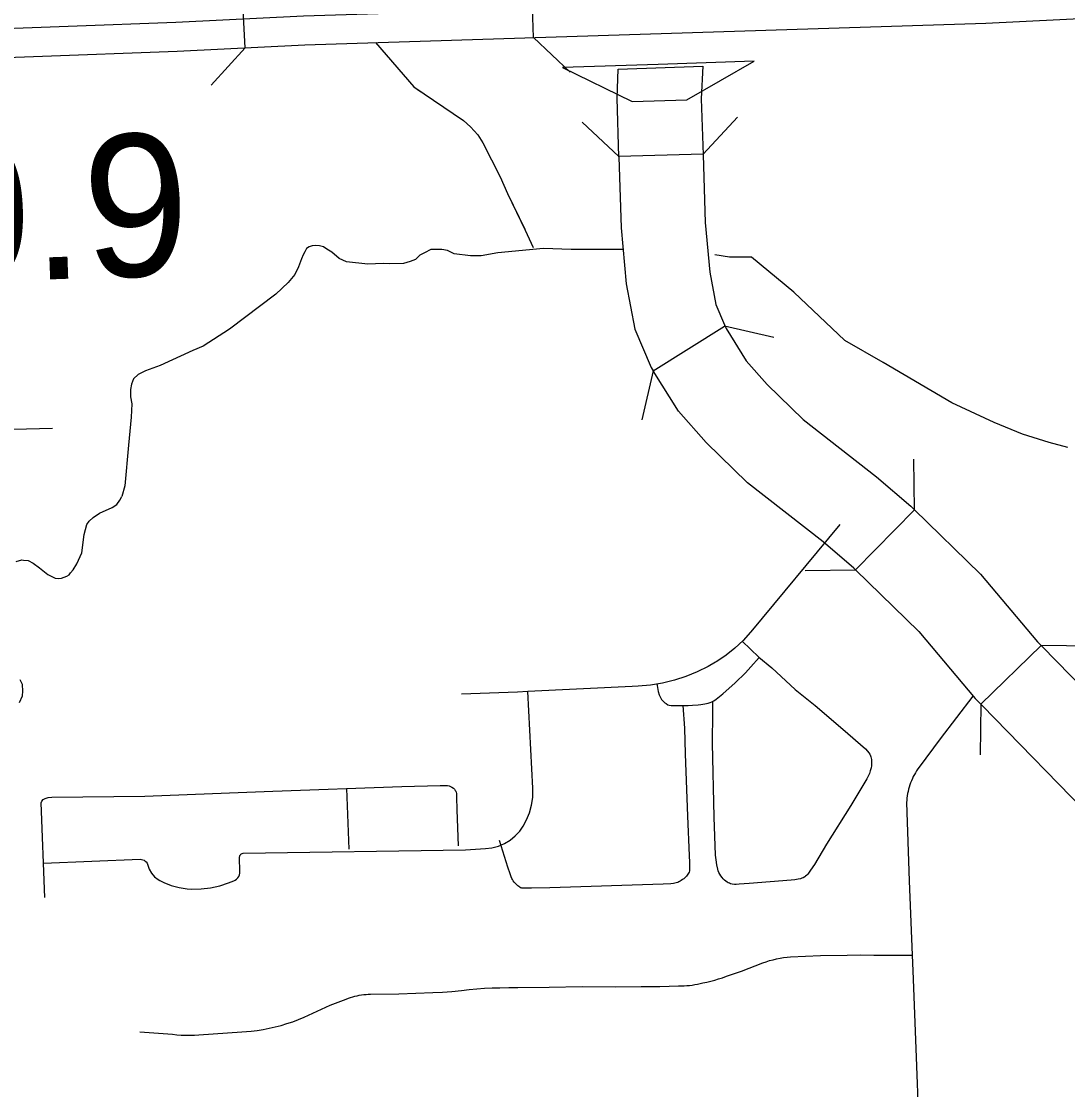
# Model space of a CAD drawing. Extents: x 309348 to 309445, y 336383 to 336484.
# Drawn here: x 309349.004 to 309349.625, y 336396.912 to 336397.547 of the extents above; entities that cross this region are included whole.
import ezdxf

# ---------------------------------------------------------------- set-up
doc = ezdxf.new("R2010")
doc.units = 0
doc.layers.add('R_Annotation', color=7, linetype='Continuous')

msp = doc.modelspace()

# ---------------------------------------------------------------- linework, layer by layer
at = {"layer": 'R_Annotation'}
for p, q in [((309349.30796, 336397.53771), (309349.30604, 336397.5977)), ((309349.1366, 336397.53161), (309349.13364, 336397.59156)), ((309349.38214, 336397.52178), (309349.32513, 336397.51986)), ((309349.43915, 336397.52371), (309349.38214, 336397.52178)), ((309349.39907, 336397.50073), (309349.43915, 336397.52371)), ((309349.32513, 336397.51986), (309349.36668, 336397.49964)), ((309349.35838, 336397.51899), (309349.40851, 336397.52068)), ((309349.36668, 336397.49964), (309349.39907, 336397.50073)), ((309349.40871, 336397.46848), (309349.35872, 336397.46695)), ((309349.38372, 336397.46771), (309349.38372, 336397.46771)), ((309349.37914, 336397.33967), (309349.42157, 336397.36617)), ((309349.40036, 336397.35292), (309349.40036, 336397.35292)), ((309349.5343, 336397.25702), (309349.49935, 336397.22124)), ((309349.51682, 336397.23913), (309349.51682, 336397.23913)), ((309349.57386, 336397.1414), (309349.60966, 336397.17633)), ((309349.59176, 336397.15887), (309349.59176, 336397.15887)), ((309349.19684, 336397.09132), (309349.19828, 336397.05524))]:
    msp.add_line(p, q, dxfattribs=at)
for points in [[(309352.68924, 336397.68608), (309352.18772, 336397.66312), (309351.11791, 336397.62095), (309350.58071, 336397.60206), (309349.684, 336397.56863), (309349.57612, 336397.56331), (309349.17137, 336397.55035), (309349.09552, 336397.54661), (309348.8394, 336397.53718), (309348.6897, 336397.533), (309348.50503, 336397.53094), (309348.44122, 336397.53493), (309348.39553, 336397.54126), (309348.33866, 336397.55143), (309348.24858, 336397.57152), (309348.20362, 336397.58569), (309348.17476, 336397.59634), (309348.09537, 336397.62905)], [(309348.08332, 336397.61604), (309348.09123, 336397.61237), (309348.16858, 336397.58049), (309348.19812, 336397.56959), (309348.24417, 336397.55508), (309348.33531, 336397.53476), (309348.39287, 336397.52446), (309348.43952, 336397.518), (309348.5046, 336397.51393), (309348.69003, 336397.516), (309348.83995, 336397.52018), (309349.09625, 336397.52962), (309349.17207, 336397.53336), (309349.57681, 336397.54631), (309349.68473, 336397.55164), (309350.58133, 336397.58507), (309351.11854, 336397.60396), (309352.18844, 336397.64613), (309352.6902, 336397.6691)], [(309349.21406, 336397.5347), (309349.23684, 336397.50836), (309349.26643, 336397.48843), (309349.27058, 336397.48474), (309349.27488, 336397.47997), (309349.2778, 336397.4752), (309349.28825, 336397.45491), (309349.29255, 336397.44507), (309349.303, 336397.42324), (309349.30776, 336397.41294)], [(309349.21406, 336397.5347), (309349.23684, 336397.50836), (309349.24081, 336397.50568)], [(309349.30796, 336397.53771), (309349.32985, 336397.51718)], [(309349.11645, 336397.50937), (309349.1366, 336397.53161)], [(309349.35873, 336397.46673), (309349.35766, 336397.50159), (309349.35838, 336397.51899)], [(309349.40851, 336397.52068), (309349.40771, 336397.50132), (309349.40873, 336397.46797)], [(309349.26271, 336397.49093), (309349.26643, 336397.48843), (309349.27058, 336397.48474), (309349.27488, 336397.47997), (309349.2778, 336397.4752), (309349.28825, 336397.45491), (309349.29255, 336397.44507), (309349.30275, 336397.42377)], [(309349.40871, 336397.46848), (309349.42927, 336397.49034)], [(309349.33686, 336397.48751), (309349.35872, 336397.46695)], [(309349.35873, 336397.46673), (309349.36001, 336397.42465), (309349.36314, 336397.39131), (309349.3682, 336397.36438), (309349.37795, 336397.34158), (309349.37917, 336397.33963)], [(309349.40873, 336397.46797), (309349.40996, 336397.42775), (309349.41272, 336397.39828), (309349.41634, 336397.37901), (309349.42153, 336397.36688)], [(309349.36122, 336397.41176), (309349.33041, 336397.41176), (309349.31389, 336397.41233), (309349.28683, 336397.40976), (309349.27686, 336397.40805), (309349.27059, 336397.40805), (309349.26091, 336397.40919), (309349.25692, 336397.41119), (309349.2535, 336397.41176), (309349.24923, 336397.41176), (309349.24695, 336397.41176), (309349.24324, 336397.40976), (309349.2404, 336397.40834), (309349.23783, 336397.40577), (309349.2347, 336397.40463), (309349.23071, 336397.40349), (309349.22217, 336397.40321), (309349.21875, 336397.40349), (309349.20963, 336397.40292), (309349.19681, 336397.40435), (309349.19254, 336397.40634), (309349.18821, 336397.41016), (309349.18524, 336397.41197), (309349.18317, 336397.41327), (309349.18084, 336397.41391), (309349.17825, 336397.41417), (309349.17656, 336397.41391), (309349.17475, 336397.41327), (309349.1732, 336397.41236), (309349.17203, 336397.41042), (309349.17113, 336397.4086), (309349.17009, 336397.40614), (309349.16841, 336397.40148), (309349.16608, 336397.39695), (309349.16219, 336397.39215), (309349.15481, 336397.38516), (309349.12737, 336397.36431), (309349.1117, 336397.3542), (309349.10549, 336397.35174), (309349.0862, 336397.3428), (309349.07739, 336397.3397), (309349.07299, 336397.33736), (309349.0704, 336397.33477), (309349.06911, 336397.33167), (309349.06859, 336397.32856), (309349.06859, 336397.32415), (309349.06937, 336397.32001), (309349.06885, 336397.31198), (309349.0673, 336397.2954), (309349.06522, 336397.27131), (309349.06341, 336397.26483)], [(309349.62552, 336397.29406), (309349.61441, 336397.29691), (309349.59846, 336397.30204), (309349.58165, 336397.30888), (309349.55659, 336397.32056), (309349.51585, 336397.3445), (309349.49306, 336397.35761), (309349.46264, 336397.38637), (309349.4375, 336397.40717), (309349.42441, 336397.40722), (309349.41577, 336397.4086)], [(309349.42153, 336397.36688), (309349.42242, 336397.3648), (309349.43443, 336397.34556), (309349.44687, 336397.33144), (309349.46813, 336397.31068), (309349.51184, 336397.27658), (309349.53213, 336397.25914), (309349.53409, 336397.25722)], [(309349.45081, 336397.35941), (309349.42157, 336397.36617)], [(309349.37914, 336397.33967), (309349.37239, 336397.31043)], [(309349.49935, 336397.22124), (309349.49831, 336397.22225), (309349.48014, 336397.23788), (309349.43517, 336397.27296), (309349.41058, 336397.29697), (309349.39418, 336397.31559), (309349.37917, 336397.33963)], [(309348.98307, 336397.30458), (309349.02211, 336397.30543)], [(309349.5343, 336397.25702), (309349.53394, 336397.28703)], [(309349.06043, 336397.26023), (309349.06216, 336397.26282), (309349.06341, 336397.26483)], [(309349.0005, 336397.22618), (309349.00395, 336397.22722), (309349.00499, 336397.22705), (309349.00775, 336397.22687), (309349.01069, 336397.22532), (309349.01449, 336397.22255), (309349.01932, 336397.21858), (309349.02381, 336397.21633), (309349.02571, 336397.21616), (309349.02761, 336397.21633), (309349.03072, 336397.21754), (309349.03211, 336397.21841), (309349.0328, 336397.21962), (309349.03452, 336397.22134), (309349.0366, 336397.22497), (309349.03971, 336397.23137), (309349.04109, 336397.24226), (309349.04264, 336397.24831), (309349.04402, 336397.25021), (309349.04644, 336397.25245), (309349.05007, 336397.25505), (309349.05767, 336397.25833), (309349.06043, 336397.26023)], [(309349.53409, 336397.25722), (309349.5735, 336397.21873), (309349.60749, 336397.17856), (309349.61005, 336397.17593)], [(309349.49001, 336397.24829), (309349.43704, 336397.18443), (309349.43693, 336397.18431), (309349.43248, 336397.17937), (309349.42764, 336397.17481), (309349.42247, 336397.17064), (309349.41697, 336397.1669), (309349.41614, 336397.16639), (309349.41181, 336397.1639), (309349.40531, 336397.16068), (309349.39859, 336397.15795), (309349.39168, 336397.15572), (309349.38464, 336397.15399), (309349.37748, 336397.15279), (309349.37026, 336397.15211), (309349.36657, 336397.15197), (309349.30468, 336397.14892)], [(309349.46934, 336397.22089), (309349.49935, 336397.22124)], [(309349.49935, 336397.22124), (309349.53685, 336397.18461), (309349.57045, 336397.1449), (309349.57449, 336397.14077)], [(309349.43203, 336397.17887), (309349.44183, 336397.16937), (309349.44963, 336397.16316), (309349.46351, 336397.15018), (309349.47526, 336397.14068), (309349.4917, 336397.12667), (309349.50516, 336397.11487), (309349.50645, 336397.11347), (309349.5072, 336397.11245), (309349.50784, 336397.11165), (309349.50822, 336397.11084), (309349.50849, 336397.11015), (309349.5087, 336397.1094), (309349.50875, 336397.10854), (309349.50886, 336397.10773), (309349.50886, 336397.10677), (309349.50886, 336397.10602), (309349.50875, 336397.10484), (309349.50854, 336397.10366), (309349.50806, 336397.10183), (309349.50758, 336397.10022), (309349.50613, 336397.097), (309349.49658, 336397.08129), (309349.48205, 336397.05816), (309349.47503, 336397.04625), (309349.47267, 336397.04277), (309349.47144, 336397.04105), (309349.4709, 336397.04041), (309349.47037, 336397.03982), (309349.46961, 336397.03923), (309349.46913, 336397.03891), (309349.46817, 336397.03832), (309349.46747, 336397.03799), (309349.46661, 336397.03767), (309349.46522, 336397.03735), (309349.46334, 336397.03703), (309349.46114, 336397.03676), (309349.4487, 336397.03579), (309349.43616, 336397.03494), (309349.43026, 336397.03451), (309349.42838, 336397.03435), (309349.42747, 336397.03435), (309349.42613, 336397.03445), (309349.42511, 336397.03467), (309349.42447, 336397.03499), (309349.42372, 336397.03531), (309349.42302, 336397.03569), (309349.42222, 336397.03617), (309349.42152, 336397.03681), (309349.42061, 336397.03773), (309349.42002, 336397.03842), (309349.41932, 336397.03933), (309349.41863, 336397.04041), (309349.41814, 336397.04143), (309349.41777, 336397.04239), (309349.41745, 336397.04347), (309349.41686, 336397.04588), (309349.41643, 336397.04899), (309349.41621, 336397.05178), (309349.4153, 336397.07431), (309349.41439, 336397.11819), (309349.4146, 336397.13649), (309349.4145, 336397.14319)], [(309349.63967, 336397.17596), (309349.60966, 336397.17633)], [(309349.61005, 336397.17593), (309349.67833, 336397.10595)], [(309349.38134, 336397.15366), (309349.38209, 336397.14897), (309349.38265, 336397.14707), (309349.3832, 336397.14573), (309349.38405, 336397.14433), (309349.38539, 336397.14287), (309349.38612, 336397.14226), (309349.38679, 336397.14177), (309349.38783, 336397.1411), (309349.38868, 336397.14092), (309349.38978, 336397.14074), (309349.39124, 336397.14068), (309349.39392, 336397.14062), (309349.39678, 336397.14062), (309349.39994, 336397.14074), (309349.40256, 336397.14086), (309349.40585, 336397.1411), (309349.40743, 336397.14135), (309349.40975, 336397.14171), (309349.41182, 336397.14214), (309349.41291, 336397.14251), (309349.41395, 336397.14287), (309349.4151, 336397.14354), (309349.41644, 336397.14439), (309349.42046, 336397.14768), (309349.42783, 336397.15408), (309349.43392, 336397.16011), (309349.43715, 336397.16371), (309349.44205, 336397.1692)], [(309349.00257, 336397.14236), (309349.0043, 336397.14633), (309349.00447, 336397.14927), (309349.0043, 336397.15307), (309349.00291, 336397.15584)], [(309349.01681, 336397.04696), (309349.0742, 336397.04925), (309349.0743, 336397.04925), (309349.0751, 336397.0492), (309349.07589, 336397.049), (309349.07663, 336397.04868), (309349.0773, 336397.04823), (309349.07788, 336397.04766), (309349.07836, 336397.04701), (309349.07872, 336397.04628), (309349.0789, 336397.0457), (309349.07968, 336397.04339), (309349.08103, 336397.04097), (309349.08283, 336397.03887), (309349.085, 336397.03716), (309349.08598, 336397.03659), (309349.08827, 336397.03545), (309349.09275, 336397.0337), (309349.0974, 336397.03246), (309349.10216, 336397.03175), (309349.1049, 336397.03159), (309349.10493, 336397.03159), (309349.11051, 336397.0317), (309349.11606, 336397.03234), (309349.12152, 336397.03351), (309349.12685, 336397.0352), (309349.13001, 336397.03648), (309349.13071, 336397.03684), (309349.13155, 336397.03746), (309349.13227, 336397.03821), (309349.13285, 336397.03908), (309349.13328, 336397.04003), (309349.13353, 336397.04105), (309349.13359, 336397.04209), (309349.13359, 336397.04227), (309349.13326, 336397.05018), (309349.13326, 336397.05024), (309349.13329, 336397.0507), (309349.1334, 336397.05115), (309349.13358, 336397.05157), (309349.13384, 336397.05195), (309349.13416, 336397.05229), (309349.13453, 336397.05256), (309349.13495, 336397.05276), (309349.13539, 336397.05289), (309349.13556, 336397.05292), (309349.26761, 336397.05494), (309349.27944, 336397.0556), (309349.28332, 336397.05609), (309349.2871, 336397.05712), (309349.29071, 336397.05866), (309349.29407, 336397.0607), (309349.29711, 336397.06318), (309349.29978, 336397.06606), (309349.30177, 336397.06889), (309349.30384, 336397.07269), (309349.30557, 336397.07694), (309349.3068, 336397.08136), (309349.3075, 336397.0859), (309349.30767, 336397.09048), (309349.30764, 336397.0915), (309349.30468, 336397.14892)], [(309349.30468, 336397.14892), (309349.29839, 336397.14857), (309349.26514, 336397.14735)], [(309349.56913, 336397.14625), (309349.54964, 336397.12082), (309349.53717, 336397.10406), (309349.53639, 336397.10298), (309349.53565, 336397.10187), (309349.53495, 336397.10073), (309349.53429, 336397.09958), (309349.53367, 336397.09839), (309349.53309, 336397.09719), (309349.53256, 336397.09597), (309349.53207, 336397.09473), (309349.53162, 336397.09348), (309349.53121, 336397.09221), (309349.53085, 336397.09092), (309349.53053, 336397.08963), (309349.53026, 336397.08832), (309349.53004, 336397.087), (309349.52986, 336397.08568), (309349.52972, 336397.08435), (309349.52964, 336397.08302), (309349.53123, 336397.03645), (309349.53301, 336396.99225)], [(309349.39678, 336397.14062), (309349.39766, 336397.12726), (309349.39809, 336397.11186), (309349.39943, 336397.0749), (309349.40045, 336397.05151), (309349.40061, 336397.04727), (309349.40066, 336397.04441), (309349.40069, 336397.04366), (309349.40066, 336397.04295), (309349.4006, 336397.04237), (309349.4004, 336397.04169), (309349.40015, 336397.04106), (309349.39977, 336397.0404), (309349.39937, 336397.03983), (309349.3988, 336397.03917), (309349.39803, 336397.03837), (309349.39737, 336397.03774), (309349.39657, 336397.03717), (309349.39571, 336397.0366), (309349.39514, 336397.03625), (309349.39443, 336397.03591), (309349.39371, 336397.03554), (309349.39268, 336397.0352), (309349.39203, 336397.03505), (309349.39114, 336397.03488), (309349.38954, 336397.03465), (309349.38505, 336397.0344), (309349.31779, 336397.03239), (309349.30682, 336397.03216), (309349.303, 336397.03212), (309349.30199, 336397.0321), (309349.30133, 336397.03208), (309349.30099, 336397.0321), (309349.30063, 336397.0322), (309349.30029, 336397.03236), (309349.29985, 336397.03262), (309349.29929, 336397.03304), (309349.29865, 336397.03356), (309349.298, 336397.03412), (309349.29728, 336397.03482), (309349.29652, 336397.03564), (309349.29586, 336397.03647), (309349.29542, 336397.03719), (309349.29508, 336397.03783), (309349.29464, 336397.03893), (309349.29411, 336397.04053), (309349.29283, 336397.04456), (309349.28978, 336397.05404), (309349.28787, 336397.06042)], [(309349.57386, 336397.1414), (309349.57349, 336397.1114)], [(309349.64253, 336397.07102), (309349.57449, 336397.14077)], [(309349.01758, 336397.02651), (309349.01546, 336397.08281), (309349.01579, 336397.08379), (309349.0166, 336397.08477), (309349.01774, 336397.08542), (309349.01954, 336397.08591), (309349.02182, 336397.08624), (309349.07711, 336397.08673), (309349.12734, 336397.08885), (309349.15311, 336397.08983), (309349.22976, 336397.09244), (309349.25259, 336397.09309), (309349.25581, 336397.09311), (309349.2568, 336397.09306), (309349.25779, 336397.09286), (309349.25868, 336397.09252), (309349.25952, 336397.09207), (309349.26036, 336397.09148), (309349.261, 336397.09089), (309349.26154, 336397.09024), (309349.26184, 336397.0898), (309349.26209, 336397.08916), (309349.26224, 336397.08827), (309349.26233, 336397.08624), (309349.26253, 336397.07857), (309349.26328, 336397.05723)], [(309349.38311, 336396.97372), (309349.39423, 336396.97403), (309349.39584, 336396.97402), (309349.39745, 336396.97407), (309349.39906, 336396.97417), (309349.40066, 336396.97432), (309349.40226, 336396.97452), (309349.40385, 336396.97478), (309349.40543, 336396.97508), (309349.407, 336396.97544), (309349.40855, 336396.97585), (309349.41094, 336396.97629), (309349.41332, 336396.97681), (309349.41567, 336396.97742), (309349.418, 336396.97811), (309349.42031, 336396.97888), (309349.42258, 336396.97974), (309349.43164, 336396.9828), (309349.44422, 336396.98764), (309349.44623, 336396.98836), (309349.44826, 336396.98901), (309349.45031, 336396.98959), (309349.45237, 336396.99009), (309349.45446, 336396.99052), (309349.45656, 336396.99088), (309349.45867, 336396.99116), (309349.46079, 336396.99137), (309349.47858, 336396.99207), (309349.49433, 336396.99232), (309349.50225, 336396.99238), (309349.51017, 336396.9922), (309349.53301, 336396.99225)], [(309349.53301, 336396.99225), (309349.53339, 336396.98303), (309349.53523, 336396.9367), (309349.53702, 336396.8896), (309349.5383, 336396.84222), (309349.53892, 336396.826)], [(309349.13478, 336396.94671), (309349.14016, 336396.9471), (309349.14377, 336396.94756), (309349.14736, 336396.94814), (309349.15094, 336396.94883), (309349.15449, 336396.94963), (309349.15801, 336396.95055), (309349.16151, 336396.95158), (309349.16496, 336396.95272), (309349.16838, 336396.95397), (309349.17176, 336396.95533), (309349.18711, 336396.96259), (309349.19676, 336396.9662), (309349.19802, 336396.96667), (309349.19929, 336396.96711), (309349.20058, 336396.9675), (309349.20188, 336396.96785), (309349.20318, 336396.96815), (309349.2045, 336396.96842), (309349.20583, 336396.96864), (309349.20716, 336396.96882), (309349.2085, 336396.96895), (309349.20984, 336396.96904), (309349.21118, 336396.96909), (309349.22791, 336396.96936), (309349.24824, 336396.97011), (309349.25389, 336396.97028)], [(309349.25389, 336396.97028), (309349.25954, 336396.97064), (309349.26517, 336396.97119), (309349.26971, 336396.97184), (309349.27427, 336396.97232), (309349.27885, 336396.97265), (309349.28343, 336396.97281), (309349.28801, 336396.97282), (309349.29336, 336396.97301), (309349.2987, 336396.97303), (309349.3172, 336396.97327), (309349.33682, 336396.97362), (309349.35672, 336396.97354), (309349.37199, 336396.97368), (309349.38311, 336396.97372)], [(309349.07401, 336396.94661), (309349.09357, 336396.94528), (309349.09615, 336396.945), (309349.09873, 336396.9448), (309349.10131, 336396.94468), (309349.1039, 336396.94465), (309349.10649, 336396.94471), (309349.10908, 336396.94485), (309349.13478, 336396.94671)]]:
    msp.add_lwpolyline(points, dxfattribs=at)

# ---------------------------------------------------------------- texts
msp.add_text('0.9', height=0.084508, rotation=2.02613, dxfattribs=at).set_placement((309348.94766, 336397.39138))

doc.saveas('drawing.dxf')
